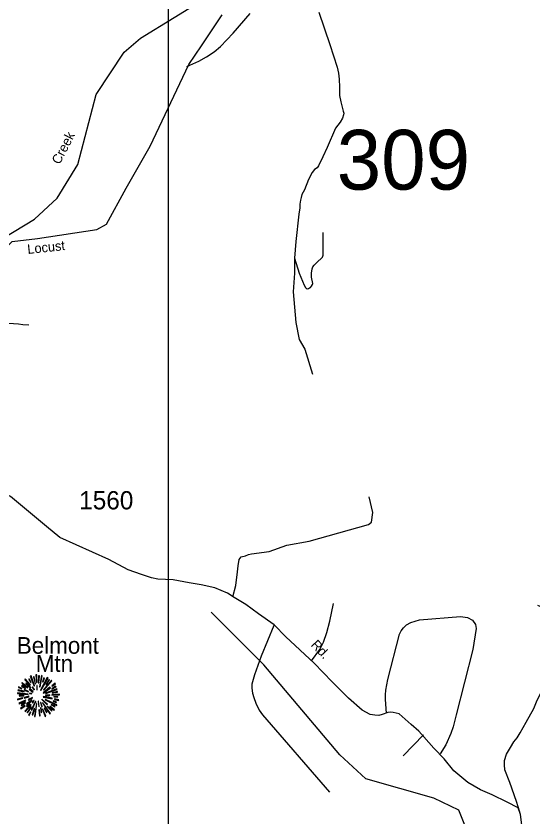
# Model space of a CAD drawing. Extents: x 884530 to 1028605, y 526725 to 653634.
# Drawn here: x 972235 to 975781, y 609149 to 614646 of the extents above; entities that cross this region are included whole.
import ezdxf

# ---------------------------------------------------------------- set-up
doc = ezdxf.new("R2010")
doc.units = 0
for name, color, linetype in [('Exist Geographical Mountain Summit CELL', 7, 'Continuous'), ('Exist Geographical Mountain Summit Label', 7, 'Continuous'), ('Exist Hydrographic Creek Single Shore', 7, 'Continuous'), ('Exist Hydrographic Creek Single Shore Label', 7, 'Continuous'), ('Exist Road Non-System Type 51', 7, 'Continuous'), ('Exist Road Secondary Structure Standard Bridge Number Label', 7, 'Continuous'), ('Exist Road Secondary Type 41 Attributed', 7, 'Continuous'), ('Exist Road Secondary Type 51 Attributed', 7, 'Continuous'), ('Exist Road Secondary Type 51 Label', 7, 'Continuous'), ('Exist Road Secondary Type 51 Number Label', 7, 'Continuous'), ('Map Preparation Inset Cut Line', 7, 'Continuous')]:
    doc.layers.add(name, color=color, linetype=linetype)

msp = doc.modelspace()

# ---------------------------------------------------------------- linework, layer by layer
at = {"layer": 'Exist Geographical Mountain Summit CELL'}
for points in [[(972332.6, 610114.8), (972358.8, 610047.9), (972361.7, 610049), (972337.7, 610117.3)], [(972371.2, 610124.2), (972375.2, 610072.2), (972378.4, 610072.6), (972377, 610125.3)], [(972387.2, 610070.1), (972391.1, 610070.1), (972394.8, 610117.3), (972389.3, 610117.3)], [(972399.2, 610041.7), (972414.1, 610118.8), (972408.6, 610120.6), (972395.9, 610042.5)], [(972273.8, 610066.8), (972313.4, 610036.3), (972315.6, 610038.5), (972277.4, 610071.2)], [(972294.1, 610091.5), (972330.1, 610054.1), (972333.4, 610056.6), (972298.2, 610096.3)], [(972302.1, 610063.9), (972334.8, 610034.8), (972337, 610037), (972305, 610069)], [(972321.7, 610093), (972337.3, 610071.2), (972339.2, 610072.6), (972325.8, 610097)], [(972366.5, 610062.8), (972369, 610063.5), (972359.9, 610111.5), (972355.6, 610110.4)], [(972402.4, 610019.9), (972405.3, 610018.1), (972454, 610102.8), (972448.6, 610106.4)], [(972416.9, 610077), (972420.2, 610075.8), (972429.7, 610102.8), (972425, 610104.6)], [(972423.5, 610021.4), (972425.7, 610019.2), (972481.3, 610083.5), (972477.3, 610088.3)], [(972460.9, 610093), (972439.9, 610059.5), (972442.8, 610058.4), (972465.3, 610089.7)], [(972481.3, 610049.4), (972483.1, 610046.8), (972506, 610063.1), (972502.3, 610066.8)], [(972248, 610017.7), (972289.4, 610008.3), (972290.5, 610011.6), (972249.1, 610022.5)], [(972250.9, 610037), (972273.4, 610028.3), (972274.5, 610031.2), (972252.4, 610042.1)], [(972272.7, 610047.9), (972298.5, 610031.5), (972300.7, 610034.1), (972275.6, 610051.9)], [(972289.4, 610019.9), (972319.9, 610008), (972321, 610010.1), (972291.6, 610024)], [(972325.8, 610025.4), (972350.8, 610006.4), (972353, 610009.4), (972328.3, 610028.6)], [(972345.4, 610038.5), (972359.2, 610022.1), (972361.3, 610024.3), (972348.6, 610041.4)], [(972376.6, 610050.9), (972378, 610021.7), (972380.6, 610022.1), (972380.6, 610051.2)], [(972420.2, 610001.4), (972422, 609998.9), (972470.7, 610034.8), (972467.5, 610039.2)], [(972437.3, 609998.5), (972438.4, 609996.3), (972516.5, 610025), (972514.7, 610029.7)], [(972481.3, 610026.5), (972508.9, 610041.4), (972506, 610046.4), (972479.9, 610029)], [(972483.1, 609998.5), (972519.8, 610005), (972518.4, 610010.5), (972481.7, 610000.7)], [(972244, 609958.9), (972245.4, 609953.8), (972281.4, 609964.3), (972279.2, 609967.6)], [(972245.4, 609996.7), (972317.4, 609989.7), (972317.7, 609992.7), (972245.4, 610001.7)], [(972253.8, 609931.2), (972256.4, 609926.6), (972301.8, 609946.5), (972300.3, 609951.2)], [(972257.5, 609979.2), (972287.2, 609980.7), (972287.2, 609984.3), (972256.4, 609984.3)], [(972289.8, 609970.2), (972290.8, 609965.4), (972324, 609973.8), (972323.2, 609977.4)], [(972307.5, 609924.7), (972310.5, 609921.1), (972345, 609949.4), (972343.2, 609952)], [(972317.4, 609956), (972319.6, 609951.2), (972348.3, 609966.5), (972347.2, 609969.8)], [(972326.1, 609995.6), (972343.2, 609993.4), (972343.6, 609995.6), (972326.8, 609999.9)], [(972346.1, 609934.1), (972349.4, 609931.2), (972359.5, 609947.6), (972357.7, 609949)], [(972410.5, 609954.9), (972449, 609919.6), (972451.5, 609924), (972412.3, 609957.1)], [(972421.6, 609972), (972482.4, 609960), (972483.5, 609964.3), (972422.8, 609975.6)], [(972435.5, 609952.4), (972513.6, 609914.2), (972515.4, 609919.6), (972437, 609955.3)], [(972436.3, 609985.8), (972436.3, 609982.9), (972466.4, 609982.9), (972467.1, 609987.9)], [(972479.5, 609984.7), (972531.8, 609987.9), (972532.1, 609992.7), (972479.9, 609987.9)], [(972494.4, 609972.7), (972520.9, 609970.5), (972520.9, 609974.8), (972494.8, 609975.9)], [(972498.4, 609955.6), (972526.7, 609948.3), (972527.4, 609953.8), (972499.4, 609960)], [(972265, 609894.5), (972267.9, 609890.5), (972296.3, 609911.6), (972293.7, 609914.9)], [(972271.3, 609915.3), (972300.3, 609932), (972298.2, 609935.6), (972269.1, 609920.3)], [(972296, 609874.9), (972298.9, 609872.4), (972339.6, 609920), (972336.7, 609922.1)], [(972311.3, 609906.2), (972330.5, 609924.3), (972327.2, 609926.6), (972306.8, 609909.4)], [(972335.9, 609906.2), (972310.9, 609866.9), (972314.1, 609864.4), (972339.9, 609904)], [(972339.2, 609884.8), (972343.6, 609883), (972370.1, 609941.4), (972367.6, 609942.2)], [(972350.8, 609849.5), (972362.8, 609892.3), (972359.2, 609892.7), (972346.4, 609850.5)], [(972360.6, 609839.4), (972365.3, 609838.2), (972378, 609927.6), (972374.8, 609928.4)], [(972386.1, 609943.3), (972390, 609906.2), (972394.4, 609906.5), (972389.3, 609944)], [(972402.1, 609934.5), (972410.8, 609904.7), (972414.8, 609906.5), (972404.2, 609935.6)], [(972411.9, 609868), (972406.4, 609897.9), (972403.1, 609897.9), (972407.5, 609866.9)], [(972416.6, 609932.3), (972467.1, 609857.5), (972470.7, 609860.4), (972419.1, 609933.4)], [(972427.1, 609895.3), (972443.1, 609865.8), (972447.2, 609868), (972430.8, 609896.7)], [(972449, 609906.5), (972479.1, 609877.4), (972482.4, 609880), (972451.2, 609909)], [(972465.7, 609907.2), (972496.2, 609881.4), (972499.4, 609885.1), (972467.5, 609909.8)], [(972474.7, 609918.2), (972499.8, 609905.1), (972502.3, 609908.8), (972476.9, 609922.1)], [(972488.9, 609942.2), (972510, 609934.1), (972511.8, 609938.6), (972490.4, 609945.4)], [(972321, 609847.7), (972325.8, 609844.8), (972336.7, 609869.5), (972333.4, 609871.7)], [(972392.2, 609884.8), (972395.9, 609842.3), (972399.9, 609843.3), (972396.6, 609884.8)], [(972416.6, 609889.5), (972434.1, 609839.7), (972438.4, 609841.5), (972419.5, 609890.2)]]:
    msp.add_lwpolyline(points, close=True, dxfattribs=at)
at = {"layer": 'Exist Hydrographic Creek Single Shore'}
for points in [[(970499.2, 611940.9), (971418.8, 612250.6), (971606.4, 612371.5), (971759, 612680.2), (971822.6, 612829.9), (971928.1, 612991.9), (972362.4, 613252.2), (972517.5, 613396.8), (972659, 613627), (972783.9, 614106.9), (972977.5, 614398.3), (973089.3, 614494.6), (973549.4, 614780.6)], [(974635.4, 609410), (974455.1, 609576.5), (973934.9, 610194.1), (973574.3, 610555)], [(978155, 606933.3), (977936.9, 606898.2), (977621, 606927.6), (977235.2, 607099.4), (977015.8, 607264.6), (976536.9, 607405.6), (976342.4, 607570.2), (975550.8, 608306.7), (975432.9, 608556.5), (975446.8, 608764.6), (975273.4, 609194.9), (975100, 609278.1), (974635.4, 609410)]]:
    msp.add_lwpolyline(points, dxfattribs=at)
at = {"layer": 'Exist Road Non-System Type 51'}
msp.add_line((975030.9, 609713.4), (974890.4, 609567.8), dxfattribs=at)
for points in [[(973406.4, 614299.6), (973489.3, 614336.6), (973540.9, 614365.1), (973594.9, 614399.5), (973636.7, 614436.7), (973724.6, 614528.3), (973842, 614663)], [(974311.3, 614672.1), (974387.4, 614449.8), (974437.8, 614294.4), (974447.8, 614253.9), (974451.5, 614213.3), (974454.7, 614156.5), (974454.4, 614101), (974462.7, 614056.4), (974479.9, 613992.5), (974482.5, 613979.5), (974480.9, 613967.1), (974475.1, 613943.9), (974458.5, 613917.5), (974427.1, 613876.2), (974370.1, 613743.1), (974340.3, 613678.6), (974309.8, 613618.3), (974299.8, 613605.1), (974283.3, 613592.7), (974266.7, 613572), (974240.3, 613524.9), (974213.1, 613453.8), (974196.1, 613420.5), (974190.3, 613400.8), (974185.7, 613381.9), (974182.7, 613354.9), (974181.6, 613329.8), (974174.2, 613285.2), (974153.3, 613099.1), (974145.5, 612983.1)], [(974145.5, 612983.1), (974177, 612882.2), (974211.7, 612799.7), (974220.3, 612783.9), (974225.1, 612778.3), (974231, 612774.6), (974240.3, 612775.9), (974247.1, 612779.4), (974254.5, 612783.9), (974261.6, 612790.8), (974268.8, 612802.7), (974270.4, 612810.7), (974262.2, 612853.8), (974262.6, 612881), (974266.7, 612909.9), (974271.7, 612923.5), (974279.3, 612936), (974303.4, 612958.1), (974330.7, 612984.3), (974337, 612991.8), (974340, 612998.2), (974340.9, 613004.1), (974341.3, 613012.7), (974342, 613034.7), (974341.6, 613059.9), (974341.2, 613084), (974341.2, 613150.3), (974341.3, 613160.9)], [(974145.5, 612983.1), (974145.5, 612882.2), (974137, 612752.8), (974154.9, 612543.2), (974177, 612424.8), (974215, 612358.6), (974269.6, 612187.1)], [(972041, 612558.1), (972130.9, 612543.2), (972168, 612539.1), (972217.4, 612536), (972251.5, 612533.9), (972280.3, 612529.8), (972323.5, 612526.7)], [(973722.5, 610660.7), (973742.4, 610738.1), (973753.5, 610831.1), (973757.9, 610873.1), (973764.5, 610915.1), (973780, 610935), (973808.1, 610941.3), (973830.3, 610949.9), (973849.5, 610954), (973970.3, 610970.4), (974092, 611014.7), (974246.9, 611041.3), (974651.9, 611156.3), (974674, 611171.8), (974682.8, 611238.2), (974656.3, 611346.6)], [(974262, 610219.9), (974318.7, 610298.9), (974344.3, 610350), (974367, 610415.2), (974386.9, 610491.9), (974412.4, 610613.9)], [(975690.6, 609181.8), (975669.1, 609254.5), (975622.4, 609385.3), (975589, 609472.9), (975586.5, 609508.1), (975586.5, 609535.9), (975599.1, 609580.4), (975626.8, 609626.3), (975650.7, 609665.2), (975672.9, 609692.3), (975692.6, 609726.9), (975734.5, 609800.8), (975786.3, 609894.6), (975811, 609951.3), (975887.4, 610104.2), (975934.2, 610220.1), (975954, 610301.4), (975966.1, 610482.8), (975963.6, 610522.8), (975951.5, 610544.7), (975927.3, 610556.8), (975900.7, 610562.9), (975815.4, 610600.6)], [(974777, 609862.1), (974770, 609954.5), (974770, 609986.6), (974772.9, 610019.5), (974778, 610057.1), (974785.4, 610093.7), (974866.4, 610404), (974877.3, 610425.8), (974893.1, 610447.7), (974913.7, 610468.2), (974942.8, 610484.1), (975002.2, 610502.2), (975283.5, 610525.3), (975332, 610519.2), (975367.1, 610499.8), (975387.8, 610469.5), (975391.4, 610441.6), (975368.4, 610299.7), (975254.4, 609849.9), (975233.9, 609767.4), (975216.8, 609721.4), (975182.9, 609645), (975145, 609582.1)], [(974003.3, 610462.7), (973916.2, 610253.2), (973870.8, 610123.9), (973853.2, 610061), (973853.2, 610033), (973856.7, 609998.1), (973865.8, 609968.8), (973880.5, 609930.5), (973902.1, 609882.7), (973926.1, 609851), (974384.4, 609320.1)]]:
    msp.add_lwpolyline(points, dxfattribs=at)
at = {"layer": 'Exist Road Secondary Type 41 Attributed'}
msp.add_lwpolyline([(972442.8, 611142.1), (972197.4, 611348), (972107.2, 611394), (972030.2, 611423.7), (971949.2, 611454.6), (971870.2, 611485.2), (971806.8, 611505.4), (971721.6, 611524.4), (971598.1, 611544.6), (971418.1, 611569.5), (971256.6, 611582.4)], dxfattribs=at)
at = {"layer": 'Exist Road Secondary Type 51 Attributed'}
for points in [[(971256.6, 611582.4), (971386.3, 611649.2), (971556.2, 611708.5), (971757.7, 611763.8), (971840.7, 611811.3), (971852.5, 611866.6), (971836.9, 611936.3), (971848.6, 612024.8), (971884.1, 612139.5), (971963.2, 612329.2), (972046.1, 612479.5), (972038.2, 612610), (972014.5, 612704.8), (972156.3, 613047.5), (972207.8, 613098.7), (972381.7, 613118.5), (972788.6, 613181.7), (972855.8, 613217.3), (972991.3, 613464.5), (973155.4, 613752.4), (973420.2, 614313.8), (973507.1, 614440.3), (973649.3, 614653.8)], [(975707.5, 609077.8), (975694.6, 609166.8), (975678.8, 609212.8), (975604.4, 609250.8), (975501.2, 609302.1), (975422.3, 609334.8), (975335.3, 609385.5), (975239.1, 609466.2), (975171, 609548.2), (975101.7, 609620.5), (974997.2, 609737.7), (974946.6, 609783.7), (974863, 609857.7), (974822.7, 609866.8), (974800.7, 609867.5), (974785.4, 609867.3), (974745.8, 609853), (974723.5, 609846), (974695.5, 609847), (974665.1, 609851.4), (974610.4, 609882.9), (974515.2, 609964.3), (974402.6, 610076), (974279.2, 610205.9), (974086.3, 610386.1), (974006.2, 610468.6), (973898.7, 610544.4), (973810.9, 610606.3), (973732.2, 610656.4), (973684.7, 610684.9), (973598.8, 610720.9), (973505.6, 610742.2), (973423.5, 610756.2), (973312.8, 610776.8), (973206.8, 610780.6), (973163, 610790), (973095.9, 610814.4), (973002.9, 610845.7), (972870.2, 610915.6), (972536.2, 611067.6), (972442.8, 611142.1)]]:
    msp.add_lwpolyline(points, dxfattribs=at)
at = {"layer": 'Map Preparation Inset Cut Line'}
for points in [[(929019.7, 608590.9), (973281.3, 608590.9), (973281.3, 635645.7), (929019.7, 635645.7)], [(1003401.7, 608590.9), (973281.3, 608590.9), (973281.3, 627602.4), (1003401.7, 627602.4)]]:
    msp.add_lwpolyline(points, close=True, dxfattribs=at)

# ---------------------------------------------------------------- texts
at = {"layer": 'Exist Geographical Mountain Summit Label'}
for s, p in [('Belmont', (972240.1, 610269.2)), ('Mtn', (972370, 610145.2))]:
    msp.add_text(s, height=114.83, dxfattribs=at).set_placement(p)
at = {"layer": 'Exist Hydrographic Creek Single Shore Label'}
msp.add_text('Creek', height=65.62, rotation=62.7555, dxfattribs=at).set_placement((972533.9, 613622.1))
msp.add_text('Creek', height=65.62, rotation=62.7555, dxfattribs=at).set_placement((972533.9, 613622.1))
at = {"layer": 'Exist Road Secondary Structure Standard Bridge Number Label'}
msp.add_text('309', height=410.1, dxfattribs=at).set_placement((974435, 613454.3))
at = {"layer": 'Exist Road Secondary Type 51 Label'}
for s, rotation, p in [('Locust', 6.158, (972315.6, 613012.4)), ('Rd.', 313.3374, (974253.7, 610327.1))]:
    msp.add_text(s, height=65.62, rotation=rotation, dxfattribs=at).set_placement(p)
at = {"layer": 'Exist Road Secondary Type 51 Number Label'}
msp.add_text('1560', height=125, dxfattribs=at).set_placement((972667.7, 611260.2))

doc.saveas('drawing.dxf')
